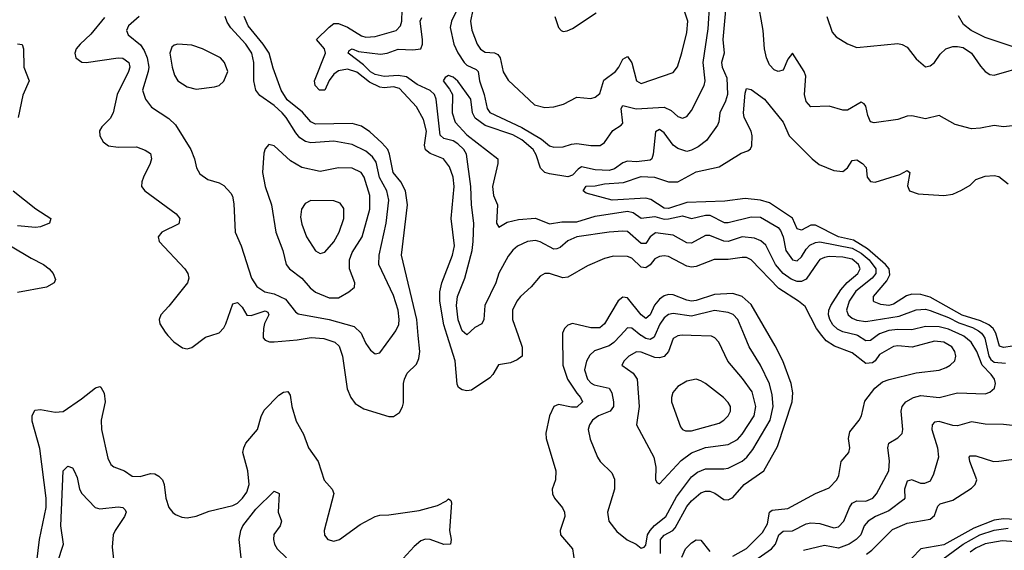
# Model space of a CAD drawing. Header units: inches. Extents: x 1603819 to 1745079, y 385938 to 533966.
# Tile 421 of 561: x 1721320 to 1725614, y 459063 to 461377. Entities that reach past the tile are written whole.
import ezdxf

# ---------------------------------------------------------------- set-up
doc = ezdxf.new("R2010")
doc.units = ezdxf.units.IN
doc.header["$MEASUREMENT"] = 0
doc.layers.add('B7425', color=7, linetype='Continuous')
doc.layers.add('B7426', color=7, linetype='Continuous')

msp = doc.modelspace()

# ---------------------------------------------------------------- linework, layer by layer
at = {"layer": 'B7425', "color": 5}
for points, elevation in [([(1721966.5, 460000), (1721991.9, 459971.9), (1722030, 459946), (1722050, 459942.3), (1722070, 459947.6), (1722130, 459992.3), (1722153.5, 460000)], 320), ([(1722382, 460000), (1722381.8, 459990), (1722390, 459979.1), (1722410, 459971.6), (1722430, 459972.5), (1722530, 459980.3), (1722591.6, 459991.6), (1722646.7, 459986.7), (1722694.2, 459970), (1722712.9, 459952.9), (1722728, 459910), (1722747.5, 459767.5), (1722764.6, 459730), (1722783.2, 459703.2), (1722820.3, 459680.3), (1722930, 459647.3), (1722950, 459646), (1722976.4, 459663.6), (1722990, 459688.4), (1722994, 459706), (1722993.3, 459790), (1722997.4, 459810), (1723010, 459835.9), (1723050, 459874.9), (1723060.2, 459899.8), (1723064.3, 459930), (1723058.1, 460000)], 320), ([(1722813.1, 460000), (1722830, 459964.4), (1722850, 459936.4), (1722870, 459919.3), (1722890, 459923.8), (1722946.2, 460000)], 340), ([(1723493.5, 460000), (1723511.7, 459948.4), (1723511, 459909), (1723490, 459893.5), (1723459.6, 459880.4), (1723407.5, 459872.5), (1723383.6, 459830), (1723370, 459815.9), (1723290, 459762), (1723270, 459758), (1723250, 459762.9), (1723233.6, 459773.6), (1723228.3, 459788.3), (1723218.3, 459890), (1723184.3, 460000)], 280), ([(1723687.3, 460000), (1723688.8, 459870), (1723709.1, 459810), (1723748.9, 459748.9), (1723766.3, 459730), (1723774.7, 459710), (1723750, 459687.9), (1723726.8, 459686.8), (1723670, 459698.6), (1723650, 459690.8), (1723631, 459650), (1723613.8, 459573.8), (1723616.5, 459550), (1723658.6, 459410), (1723656.9, 459370), (1723641.6, 459330), (1723643.8, 459310), (1723652, 459290), (1723687.8, 459247.8), (1723696.2, 459230), (1723697.7, 459210), (1723676.5, 459150), (1723677.8, 459130), (1723730.3, 459070), (1723743.2, 458983.2)], 320), ([(1723939.7, 460000), (1723911.4, 459968.6), (1723890, 459955.1), (1723827, 459933), (1723806.5, 459913.5), (1723791.8, 459888.2), (1723783.6, 459850), (1723796.6, 459810), (1723812, 459792), (1723825.1, 459785.1), (1723891, 459770), (1723902.1, 459750), (1723909.1, 459710), (1723909.5, 459690), (1723894.3, 459670), (1723844, 459650), (1723817.2, 459630), (1723804.5, 459610), (1723799.7, 459590), (1723808, 459548), (1723840.3, 459470), (1723851.8, 459450), (1723901.5, 459401.5), (1723913.7, 459373.7), (1723913.7, 459330), (1723883.7, 459230), (1723888.5, 459190), (1723924.7, 459144.7), (1723969, 459109), (1724008.4, 459090), (1724030, 459072.4), (1724042.9, 459077.1), (1724050, 459086), (1724058.3, 459130), (1724069.1, 459150), (1724088, 459172), (1724137.7, 459210), (1724184, 459296), (1724250, 459384.1), (1724276.1, 459403.9), (1724310, 459418.1), (1724390, 459418.2), (1724410, 459422), (1724470, 459451.8), (1724491.1, 459468.9), (1724517.4, 459502.6), (1724592, 459630), (1724605.5, 459690), (1724601.2, 459741.2), (1724589.6, 459789.6), (1724550.4, 459870), (1724500.8, 459950), (1724480.5, 460000)], 340), ([(1724198.3, 460000), (1724190, 459998.8), (1724170, 459986), (1724149, 459930), (1724130, 459908.1), (1724110, 459902.2), (1724090, 459903.4), (1724030, 459927), (1724010, 459927.9), (1723976.2, 459910), (1723955.5, 459890), (1723945.7, 459870), (1723995.4, 459835.4), (1724012.9, 459810), (1724021.6, 459690), (1724010.2, 459610), (1724085.8, 459470), (1724094.1, 459425.9), (1724092.3, 459372.3), (1724099.1, 459359.1), (1724110, 459353), (1724204.8, 459455.2), (1724250, 459488.2), (1724310, 459511.5), (1724410, 459524.9), (1724450, 459546.4), (1724471, 459569), (1724523.4, 459650), (1724530.7, 459690), (1724513.6, 459753.6), (1724472.6, 459812.6), (1724408.2, 459888.2), (1724368.9, 459970), (1724350.9, 459990), (1724336.2, 459996.2), (1724248.2, 460000)], 360), ([(1724090.1, 460000), (1724087.1, 459992.9), (1724070, 459982.5), (1724050, 459987.3), (1724030, 459999.3), (1724029.1, 460000)], 340), ([(1724114.7, 459050), (1724114.8, 459110), (1724130, 459129.7), (1724168.9, 459150), (1724179.1, 459160.9), (1724230, 459254.8), (1724250, 459279.6), (1724290, 459313.4), (1724310, 459320.8), (1724330, 459321.2), (1724352, 459312), (1724390, 459285.1), (1724410, 459282.7), (1724430, 459292.8), (1724479.1, 459350), (1724565.2, 459410), (1724624.5, 459515.5), (1724688.9, 459710), (1724691.6, 459750), (1724684.5, 459790), (1724647.5, 459890), (1724614.1, 459954.1), (1724587.8, 460000)], 320), ([(1724430, 459038.2), (1724490, 459071), (1724558.8, 459141.2), (1724580.8, 459179.2), (1724590.3, 459229.7), (1724601.5, 459238.5), (1724670, 459245), (1724790, 459311.6), (1724850, 459335.5), (1724883.1, 459370), (1724892.5, 459390), (1724902.4, 459450), (1724936.4, 459490), (1724940.3, 459510), (1724934.5, 459550), (1724939.9, 459580.1), (1724981.4, 459630), (1724990.8, 459650), (1725005.9, 459714.1), (1725049.2, 459770.8), (1725082.8, 459797.2), (1725111.8, 459808.2), (1725230, 459836.8), (1725330, 459848.3), (1725360, 459860), (1725378, 459870), (1725398, 459890), (1725402.7, 459910), (1725398.4, 459930), (1725384.9, 459950), (1725350, 459970.7), (1725310, 459974.5), (1725211.4, 459948.6), (1725150, 459954.6), (1725130, 459951.2), (1725070, 459916.8), (1725050.9, 459889.1), (1725039.2, 459880.8), (1725010, 459878.1), (1724950, 459923.6), (1724873, 459953), (1724837, 459977), (1724818.5, 460000)], 280), ([(1724511.4, 459008.6), (1724598.9, 459070), (1724615.8, 459090), (1724630, 459130.2), (1724650, 459146.6), (1724690, 459148.6), (1724750, 459178.7), (1724770, 459183.4), (1724810, 459179.6), (1724870, 459160.9), (1724890, 459165.5), (1724914, 459190), (1724938, 459250), (1724950.7, 459269.3), (1724970, 459279.6), (1725010, 459277.5), (1725040.2, 459290), (1725056.9, 459310), (1725109.9, 459410), (1725113.6, 459453.6), (1725105.6, 459510), (1725109.8, 459530), (1725150, 459554.3), (1725167.7, 459572.3), (1725170.7, 459590), (1725163.4, 459670), (1725169, 459690), (1725184.1, 459710), (1725217.2, 459730), (1725250, 459738.7), (1725330, 459730.1), (1725410, 459750.1), (1725530, 459746), (1725550, 459753), (1725570.8, 459770), (1725575.4, 459790), (1725570.6, 459810), (1725556.9, 459830), (1725517.3, 459870), (1725493.3, 459930), (1725469.5, 459970), (1725437.3, 459997.3), (1725431.4, 460000)], 260), ([(1725059.6, 460000), (1725030, 459978.1), (1725010, 459976), (1724973, 460000)], 260), ([(1725520.9, 460000), (1725528.3, 459988.4), (1725545.9, 459910), (1725554.4, 459894.4), (1725570, 459883.3), (1725619.2, 459879.2)], 240), ([(1725650, 459952.8), (1725610, 459947.8), (1725592.8, 459952.8), (1725579.9, 460000)], 220), ([(1721390, 458978), (1721406.9, 459110), (1721436, 459250), (1721436.1, 459290), (1721407.1, 459507.1), (1721373.9, 459626.1), (1721373.7, 459650), (1721386.4, 459673.6), (1721410, 459676.5), (1721474.3, 459665.7), (1721510, 459669.1), (1721590, 459723.2), (1721650, 459771.1), (1721670, 459776.9), (1721674.3, 459774.3), (1721687.7, 459747.7), (1721692.9, 459710), (1721675.9, 459630), (1721676.1, 459590), (1721704.6, 459464.6), (1721717.2, 459437.2), (1721730, 459427.1), (1721776.4, 459410), (1721810, 459386.5), (1721845.1, 459385.1), (1721890, 459398.5), (1721910, 459396.5), (1721927.2, 459387.2), (1721942.6, 459370), (1721950.2, 459350), (1721957.4, 459290), (1721970.4, 459250), (1721987.7, 459227.7), (1721999.6, 459219.6), (1722027.6, 459207.6), (1722050, 459204.6), (1722090, 459211.5), (1722146.6, 459233.4), (1722250, 459258.8), (1722270, 459269.5), (1722291.1, 459290), (1722310, 459317.3), (1722320.2, 459350), (1722314.6, 459410), (1722293.5, 459490), (1722296.8, 459510), (1722306.4, 459530), (1722356.3, 459590), (1722373.2, 459646.8), (1722386.4, 459673.6), (1722450, 459739.1), (1722470, 459752.6), (1722490, 459754.9), (1722499.3, 459739.3), (1722506.6, 459690), (1722526.2, 459626.2), (1722557.5, 459570), (1722579.8, 459510), (1722620.9, 459450), (1722648.4, 459368.4), (1722683.1, 459330), (1722690.2, 459310.2), (1722647.9, 459150), (1722649.2, 459129.2), (1722663.8, 459110), (1722690, 459102.4), (1722715.1, 459110), (1722804, 459176), (1722870, 459210.9), (1722890, 459217.1), (1722930, 459218), (1723062.6, 459237.4), (1723141.4, 459258.6), (1723181.1, 459278.9), (1723190, 459288.2), (1723199.9, 459279.9), (1723202.6, 459270), (1723193.8, 459150), (1723202, 459110), (1723199.1, 459090), (1723170, 459088), (1723110, 459109.8), (1723090, 459111.4), (1723070, 459104.1), (1723039.5, 459080.5), (1722992.3, 459027.7)], 280), ([(1725650, 459606.9), (1725610, 459612), (1725530, 459612.5), (1725470, 459622.8), (1725410, 459605.8), (1725390, 459606.9), (1725330, 459624.2), (1725310, 459622.4), (1725299.8, 459610), (1725297.2, 459590), (1725322, 459510), (1725326.5, 459470), (1725305.4, 459394.6), (1725290, 459365.2), (1725266.2, 459353.8), (1725250, 459354.4), (1725210, 459370.9), (1725190, 459364.2), (1725178.7, 459330), (1725179.5, 459290), (1725175.8, 459284.2), (1725110, 459235.9), (1725052, 459210), (1725020.6, 459190), (1725003.1, 459170), (1724987.4, 459130), (1724968, 459110), (1724936.7, 459090), (1724890, 459072.2), (1724830, 459084.6), (1724738.3, 459061.7)], 240), ([(1725013.4, 459046.6), (1725036.7, 459063.3), (1725125.7, 459154.4), (1725190, 459181.9), (1725290, 459199.6), (1725310, 459215), (1725324.4, 459255.6), (1725333.9, 459266.1), (1725390, 459282.2), (1725470, 459333.9), (1725486.6, 459350), (1725493.4, 459370), (1725463.4, 459450), (1725460.9, 459470), (1725464.5, 459475.5), (1725490, 459475.6), (1725567.3, 459450), (1725590, 459451.4), (1725710, 459467.6)], 220), ([(1721484.6, 459010), (1721510.4, 459090), (1721499.5, 459170), (1721509.8, 459410), (1721530, 459430.6), (1721550, 459423), (1721558, 459410), (1721570, 459380.7), (1721580.4, 459330), (1721590.6, 459310.6), (1721649.6, 459249.6), (1721670, 459243.7), (1721750, 459253.1), (1721770.4, 459250), (1721780, 459240), (1721784.2, 459230), (1721776.8, 459210), (1721735.9, 459150), (1721727.6, 459130), (1721723.1, 459076.9), (1721730, 459011)], 260), ([(1722286.4, 459030), (1722276.6, 459110), (1722283.6, 459150), (1722293.5, 459170), (1722350, 459243.2), (1722430, 459321.6), (1722451.3, 459311.3), (1722447.8, 459230), (1722461.3, 459190), (1722456.5, 459170), (1722427.7, 459132.3), (1722426.2, 459110), (1722430.9, 459090), (1722442.7, 459070), (1722483.5, 459030)], 260), ([(1725690, 459195.8), (1725610, 459201.1), (1725570, 459195.3), (1725480.2, 459159.8), (1725350, 459086.5), (1725250, 459069.9), (1725210, 459028.4)], 220), ([(1725282.4, 458977.6), (1725435, 459090), (1725507.1, 459130), (1725570, 459150.6), (1725630, 459159.5)], 240), ([(1724206.8, 459033.2), (1724224, 459070), (1724250, 459096), (1724270, 459108.4), (1724290, 459106.9), (1724330, 459058.2)], 280), ([(1725660.7, 459100.7), (1725604.4, 459104.4), (1725530, 459091.2), (1725490, 459072.1), (1725465.3, 459054.7)], 260)]:
    msp.add_lwpolyline(points, dxfattribs=dict(at, elevation=elevation))
at = {"layer": 'B7425', "color": 5, "elevation": 380}
msp.add_lwpolyline([(1724270, 459808.7), (1724230, 459800.3), (1724190, 459777.6), (1724168.3, 459751.6), (1724162, 459730), (1724162.9, 459710), (1724201.7, 459601.7), (1724210.1, 459590.1), (1724223.6, 459583.6), (1724250, 459584.6), (1724370, 459617.9), (1724390.8, 459630), (1724410, 459649.2), (1724420.3, 459670), (1724419, 459690), (1724410, 459708), (1724388.7, 459730), (1724310, 459789.8), (1724290, 459802.7)], close=True, dxfattribs=at)
at = {"layer": 'B7426', "color": 5}
for points, elevation in [([(1723184.3, 460000), (1723170, 460046.2), (1723151.5, 460150), (1723152.4, 460190), (1723160.8, 460230), (1723207.7, 460350), (1723216, 460390), (1723201, 460510), (1723214.4, 460650), (1723210.6, 460690.6), (1723194.5, 460734.5), (1723167.7, 460770), (1723110, 460792.8), (1723089.1, 460809.1), (1723085.3, 460830), (1723094.5, 460890), (1723080.8, 460940.8), (1723050, 460997.1), (1722976.3, 461076.3), (1722950, 461083.4), (1722910, 461079), (1722890, 461081.7), (1722844.7, 461104.7), (1722790, 461147.6), (1722750, 461160.7), (1722710, 461154.3), (1722690, 461139), (1722669, 461111), (1722650, 461069.8), (1722627.9, 461070), (1722608.3, 461090), (1722605.4, 461110), (1722653.4, 461230), (1722649.4, 461250), (1722613.8, 461290), (1722670, 461343.5), (1722690, 461359.8), (1722710, 461359.5), (1722750, 461343.8), (1722810, 461305.9), (1722830, 461300.8), (1722870, 461302.9), (1722962.4, 461330), (1722981.2, 461350), (1722986.9, 461370), (1722989, 461470)], 280), ([(1723306, 461470), (1723285.7, 461370), (1723291, 461331), (1723315.5, 461270), (1723330, 461247.8), (1723350, 461235.1), (1723390, 461232.1), (1723405.4, 461225.4), (1723414.8, 461210), (1723429, 461149), (1723450, 461112.9), (1723565.5, 461005.5), (1723610, 460994.3), (1723650, 460996.1), (1723692.1, 461007.9), (1723750, 461038.6), (1723810, 461032.9), (1723830, 461038.3), (1723850, 461055.5), (1723867, 461113), (1723917.8, 461150), (1723933, 461170), (1723950, 461205.2), (1723970, 461215.5), (1723990, 461187.9), (1724010, 461110.4), (1724030, 461098), (1724170, 461146), (1724189, 461171), (1724207.2, 461232.8), (1724230, 461320.7), (1724233.4, 461370), (1724220.2, 461410)], 280), ([(1725650, 460913.2), (1725610, 460910.2), (1725570, 460915.4), (1725510, 460903.2), (1725470, 460901.4), (1725399, 460919), (1725330, 460958.3), (1725270, 460944.9), (1725210, 460957.7), (1725190, 460955.8), (1725150, 460941), (1725046.2, 460926.2), (1725030, 460932), (1725018.3, 460958.3), (1725010, 460999.1), (1725002.4, 461010), (1724990, 461016.5), (1724930, 460981.5), (1724910, 460982.2), (1724850, 460998.9), (1724770, 460996), (1724750, 461019.3), (1724741.8, 461050), (1724748.4, 461130), (1724740.4, 461150), (1724690, 461230.5), (1724670, 461204.9), (1724650, 461156.1), (1724627.7, 461150), (1724610, 461157.3), (1724590, 461179.5), (1724576.5, 461210), (1724567.3, 461250), (1724562.1, 461330), (1724536.8, 461470)], 240), ([(1724400.6, 461450), (1724385.6, 461290), (1724391.6, 461230), (1724380.4, 461190), (1724383.2, 461170), (1724403.4, 461123.4), (1724406.1, 461050), (1724398.1, 461021.9), (1724372.8, 460970), (1724369.2, 460930.8), (1724363.1, 460916.9), (1724315.3, 460850), (1724278.1, 460821.9), (1724250, 460807.5), (1724230, 460802), (1724190, 460814.3), (1724169.5, 460830), (1724130, 460883), (1724110, 460898.4), (1724092.6, 460887.4), (1724082.6, 460790), (1724077.3, 460770), (1724070, 460764.8), (1724010, 460757.2), (1723970, 460760.1), (1723950, 460753.1), (1723913.6, 460726.4), (1723890, 460719.6), (1723830, 460721.3), (1723770, 460734.4), (1723754.7, 460725.3), (1723730, 460698.4), (1723710, 460691.1), (1723630, 460704.6), (1723610, 460711.1), (1723591.1, 460730), (1723572.9, 460787.1), (1723559.8, 460810), (1723510, 460853.1), (1723470, 460874.9), (1723350, 460915.3), (1723306.6, 460946.6), (1723294.2, 460970), (1723287, 461030), (1723230, 461108.9), (1723210, 461126.7), (1723190, 461133.4), (1723175.2, 461124.8), (1723166.2, 461110), (1723194.4, 461074.4), (1723207.5, 461050), (1723205.2, 460970), (1723218.5, 460930), (1723270, 460873.9), (1723404.5, 460770), (1723405.7, 460750), (1723381.1, 460650), (1723386.5, 460610), (1723403.2, 460570), (1723399.7, 460490), (1723410, 460472), (1723446.3, 460493.7), (1723494.5, 460505.5), (1723570, 460510.8), (1723630, 460486.5), (1723684.1, 460495.9), (1723750, 460494.7), (1723830, 460520.7), (1723970, 460542.2), (1723995.5, 460535.5), (1724030.8, 460510.8), (1724090, 460518.7), (1724130, 460507.1), (1724150, 460507.9), (1724210, 460520.9), (1724250, 460510.3), (1724310, 460524.4), (1724330, 460524.7), (1724392.5, 460492.5), (1724410, 460492), (1724510, 460516.7), (1724550, 460515), (1724627.1, 460470), (1724637.7, 460457.7), (1724648.8, 460430), (1724660.3, 460370), (1724690, 460329.2), (1724710, 460325.2), (1724730, 460343.2), (1724750, 460376.5), (1724766.2, 460393.8), (1724790, 460405.8), (1724810, 460407.8), (1724950, 460381.2), (1724990, 460358.8), (1725024.6, 460330), (1725053.9, 460290), (1725053, 460270), (1725037.7, 460250), (1724966.6, 460193.4), (1724937.1, 460150), (1724925.4, 460110), (1724932.7, 460090), (1724950, 460075.1), (1724970, 460067.1), (1725010, 460060.9), (1725155.4, 460084.6), (1725230, 460112.2), (1725270, 460114.1), (1725290, 460108.5), (1725370, 460078.9), (1725415.2, 460055.2), (1725475, 460035), (1725500.8, 460020.8), (1725514.6, 460010), (1725520.9, 460000)], 240), ([(1723221.8, 461410), (1723202.3, 461370), (1723196.8, 461343.2), (1723213.9, 461270), (1723230, 461231.6), (1723257.6, 461190), (1723270, 461178.5), (1723310, 461159.8), (1723319.3, 461150), (1723324.7, 461110), (1723345.5, 461050), (1723359, 460990), (1723370, 460971.6), (1723510, 460906), (1723595, 460855), (1723630, 460826.7), (1723650, 460821.1), (1723690, 460822.7), (1723725.7, 460834.3), (1723750, 460837), (1723810, 460827.5), (1723851.3, 460828.7), (1723870, 460841.7), (1723906.4, 460893.6), (1723943.6, 460916.4), (1723950, 460924.9), (1723943.6, 460990), (1723950, 461002.4), (1724008.2, 460988.2), (1724130, 460995.7), (1724161.1, 460981.1), (1724190, 460955), (1724210, 460946.8), (1724230, 460954), (1724250, 460980.2), (1724304.2, 461090), (1724309.9, 461110), (1724299.9, 461190), (1724322.6, 461337.4), (1724329.9, 461449.9)], 260), ([(1721690, 461385.5), (1721630, 461313.5), (1721583.2, 461270), (1721566.8, 461250), (1721559.8, 461230), (1721564.3, 461210), (1721591.4, 461191.4), (1721610, 461189.6), (1721750, 461210.5), (1721770, 461208.3), (1721796.4, 461190), (1721800.7, 461170), (1721795.1, 461150), (1721744.9, 461050), (1721727.3, 460970), (1721714.8, 460945.2), (1721678.7, 460910), (1721668.1, 460891.9), (1721668.9, 460870), (1721683.4, 460843.4), (1721706.8, 460826.8), (1721750, 460821), (1721830, 460821.8), (1721867.8, 460807.8), (1721890, 460792.6), (1721894.4, 460770), (1721889.4, 460750), (1721859.3, 460690), (1721852.2, 460670), (1721851.5, 460650), (1721866, 460630), (1722002, 460530), (1722018.7, 460510), (1722013.5, 460486.5), (1721939.1, 460450), (1721923.8, 460430), (1721928.4, 460410), (1722039.5, 460290), (1722053.4, 460270), (1722057, 460250), (1722051.8, 460230), (1721970, 460127.3), (1721934.9, 460090), (1721928, 460070), (1721930.4, 460050), (1721953.9, 460013.9), (1721966.5, 460000)], 320), ([(1721841, 461390), (1721794.5, 461350), (1721786.2, 461330), (1721793.6, 461310), (1721846.7, 461266.7), (1721862.7, 461242.7), (1721876, 461210), (1721882.4, 461170), (1721880.8, 461150), (1721855.3, 461070), (1721868.4, 461030), (1721895.3, 460995.3), (1721970, 460945.8), (1721998.7, 460918.7), (1722066.8, 460810), (1722082.9, 460770), (1722091.2, 460731.2), (1722105.1, 460705.1), (1722140.4, 460680.4), (1722190, 460665.2), (1722210, 460654.3), (1722240.6, 460620.6), (1722247.6, 460607.6), (1722253.4, 460573.4), (1722260.3, 460450), (1722286.3, 460390), (1722330.2, 460250), (1722353.9, 460213.9), (1722388.7, 460190), (1722430, 460180.7), (1722478.5, 460158.5), (1722523.3, 460103.3), (1722534.8, 460094.8), (1722669.7, 460069.7), (1722778.7, 460038.7), (1722808.4, 460010), (1722813.1, 460000)], 340), ([(1722946.2, 460000), (1722960.5, 460019.5), (1722972.7, 460047.3), (1722975.1, 460070), (1722969.9, 460110.1), (1722950, 460174.5), (1722885.9, 460310), (1722887, 460350), (1722918.1, 460490), (1722929.2, 460590), (1722920.7, 460630), (1722889.3, 460689.3), (1722875.2, 460755.2), (1722859, 460779), (1722830, 460803.5), (1722770, 460833.1), (1722690, 460847.4), (1722590, 460839.4), (1722565.7, 460845.7), (1722542, 460862), (1722523.6, 460883.6), (1722482.7, 460950), (1722464.3, 460970), (1722430, 461003.2), (1722366.7, 461046.8), (1722349.5, 461069.5), (1722341.7, 461110), (1722340.3, 461190), (1722331.6, 461230), (1722305.8, 461270), (1722240.8, 461340.8), (1722225.1, 461365.1), (1722216.5, 461390)], 340), ([(1723058.1, 460000), (1723051.8, 460070), (1722984.3, 460350), (1723011.3, 460570), (1723002.6, 460630), (1722982.5, 460670), (1722948.3, 460710), (1722932.9, 460790), (1722924.7, 460810), (1722899.5, 460839.5), (1722847.5, 460887.5), (1722810, 460912), (1722770, 460924.3), (1722610, 460921.2), (1722590, 460932), (1722553.1, 460973.1), (1722486.5, 461026.5), (1722460.3, 461070), (1722425.7, 461165.7), (1722408.1, 461230), (1722382.1, 461270), (1722315.7, 461350), (1722298.2, 461390)], 320), ([(1724973, 460000), (1724970, 460001.9), (1724910, 460015.7), (1724886.8, 460026.8), (1724866.7, 460046.7), (1724852.8, 460070), (1724847.4, 460090), (1724848.8, 460110), (1724856.7, 460130), (1724900.7, 460199.3), (1724929, 460231), (1724975.3, 460270), (1724984.6, 460290), (1724978.1, 460310), (1724950, 460332.8), (1724910, 460341.8), (1724850, 460344.2), (1724830, 460340.5), (1724810, 460330.4), (1724800.2, 460319.8), (1724750, 460245.7), (1724730, 460235), (1724710, 460235.4), (1724684.9, 460244.9), (1724649.1, 460270), (1724616.3, 460310), (1724573.5, 460393.5), (1724552.2, 460412.2), (1724524.7, 460424.7), (1724470, 460429.5), (1724410, 460409.9), (1724390, 460410.3), (1724330, 460436.3), (1724310, 460435.8), (1724250, 460402.1), (1724230, 460403.6), (1724170, 460436.7), (1724092.6, 460447.4), (1724070.1, 460429.9), (1724050, 460401.2), (1724030, 460400.7), (1723970, 460452.7), (1723950, 460454.8), (1723890, 460450.4), (1723750, 460429.3), (1723710, 460411.9), (1723676.4, 460383.6), (1723662.1, 460377.9), (1723650, 460376.2), (1723590, 460408.8), (1723570, 460414.5), (1723534.9, 460410), (1723491.3, 460388.7), (1723470, 460371.9), (1723450, 460345.3), (1723410, 460270.9), (1723396.5, 460230), (1723347.9, 460130), (1723343.8, 460070), (1723334.6, 460050), (1723305.5, 460034.5), (1723270, 460003), (1723250, 460020.5), (1723232.5, 460067.5), (1723224.5, 460130), (1723228.5, 460170), (1723261.2, 460250), (1723292.5, 460370), (1723297, 460410), (1723300.9, 460490), (1723290.3, 460570), (1723286.9, 460650), (1723268.1, 460790), (1723257.4, 460810), (1723230, 460835.6), (1723210, 460848.8), (1723170, 460859.3), (1723152.9, 460872.9), (1723135.5, 461030), (1723129.4, 461050), (1723110, 461068.1), (1723053.5, 461093.5), (1723007.4, 461127.4), (1722970, 461132.9), (1722910, 461128.6), (1722870, 461137.9), (1722850, 461149.7), (1722819.2, 461179.2), (1722752.2, 461230), (1722757.4, 461242.6), (1722770, 461248.9), (1722797.8, 461237.8), (1722893.4, 461226.6), (1722922, 461230), (1722970, 461247.7), (1723034.7, 461245.3), (1723069.5, 461250), (1723076.8, 461270), (1723076.9, 461290), (1723065.8, 461370), (1723073.9, 461386.1)], 260), ([(1723653.5, 461390), (1723670, 461342.8), (1723680.7, 461330), (1723690, 461324.9), (1723707.3, 461327.3), (1723730, 461337.5), (1723833.6, 461406.4)], 320), ([(1724839.2, 461390), (1724862.5, 461322.6), (1724881.2, 461301.2), (1724930, 461271.2), (1724970, 461254.9), (1725150, 461272.9), (1725168.9, 461268.9), (1725190, 461257.1), (1725230, 461205.5), (1725270, 461170.6), (1725290, 461174.9), (1725309.4, 461190), (1725334.1, 461225.9), (1725359.5, 461250), (1725390, 461260.2), (1725410, 461259.7), (1725434.7, 461254.7), (1725471.3, 461231.3), (1725510, 461173.4), (1725530, 461150.6), (1725550, 461137.1), (1725570, 461134.4), (1725710, 461174.9)], 260), ([(1725670, 461252.3), (1725530, 461298.7), (1725468.9, 461328.9), (1725436, 461356), (1725413.4, 461393.4)], 260), ([(1721310, 461271.8), (1721330, 461268), (1721337.2, 461250), (1721337.7, 461170), (1721361.6, 461110), (1721333.1, 461046.9), (1721313.9, 460950)], 280), ([(1725579.9, 460000), (1725577.2, 460010), (1725564.5, 460030), (1725545.6, 460045.6), (1725510, 460063.2), (1725430, 460087.9), (1725290, 460166.7), (1725250, 460178.3), (1725210, 460179.3), (1725187.3, 460172.7), (1725130, 460136.2), (1725110, 460130.7), (1725075, 460135), (1725046.6, 460146.6), (1725042.9, 460150), (1725043, 460170), (1725101.9, 460238.1), (1725115.2, 460264.8), (1725111.9, 460290), (1725096.3, 460310), (1725017.5, 460377.5), (1724955.6, 460415.6), (1724890, 460430.6), (1724790, 460481), (1724770, 460480.5), (1724730, 460458.5), (1724710, 460464.8), (1724690, 460511), (1724590, 460577.5), (1724550, 460590), (1724483.5, 460596.5), (1724394.7, 460585.3), (1724230, 460580.2), (1724150, 460552.8), (1724130, 460555.5), (1724072.7, 460592.7), (1724050, 460598.7), (1723904, 460590), (1723790, 460619.7), (1723777.6, 460630), (1723790, 460650.1), (1723830, 460652.7), (1723870, 460661.6), (1723953.2, 460666.8), (1724030, 460693.3), (1724088, 460690), (1724150, 460670.2), (1724190, 460670.3), (1724270, 460712.8), (1724370, 460735.3), (1724465.7, 460794.3), (1724495.8, 460804.2), (1724506.8, 460813.1), (1724512.7, 460827.3), (1724514.4, 460870), (1724510.5, 460890.5), (1724479.8, 460950), (1724476.8, 460970), (1724484.1, 461055.9), (1724490, 461077.3), (1724510, 461072.2), (1724568.5, 461030), (1724650, 460930.2), (1724675.9, 460870), (1724775.5, 460770), (1724805.9, 460745.9), (1724870, 460718.9), (1724910, 460714.2), (1724929.9, 460730.1), (1724950, 460762.4), (1724970, 460765.5), (1724995.3, 460750), (1725011.8, 460731.8), (1725016.2, 460690), (1725030, 460671.6), (1725050, 460667.9), (1725157.9, 460702.1), (1725190, 460718.4), (1725202, 460710), (1725192, 460652), (1725200.7, 460630), (1725238, 460618), (1725350, 460610.3), (1725390, 460616.5), (1725427.2, 460632.7), (1725464.7, 460655.3), (1725490, 460680.5), (1725530, 460694.9), (1725570, 460697.4), (1725590, 460693.4), (1725630, 460661.6)], 220), ([(1721291.7, 460630), (1721390, 460551.5), (1721456.4, 460510), (1721450.5, 460490), (1721410, 460473.7), (1721389.5, 460470.5), (1721310, 460477.5)], 280), ([(1721280.3, 460390), (1721370, 460336.3), (1721423.7, 460310), (1721448.8, 460290), (1721465.7, 460270), (1721475.6, 460244.4), (1721470.4, 460230), (1721436.4, 460210), (1721310, 460186.5)], 280), ([(1724818.5, 460000), (1724794.6, 460030), (1724745.5, 460125.5), (1724715.9, 460150), (1724630, 460204.8), (1724510, 460329.2), (1724490, 460339.1), (1724470, 460340.1), (1724410, 460330.7), (1724349.2, 460330.8), (1724270, 460300.1), (1724250, 460297.7), (1724230, 460302.3), (1724150, 460344.3), (1724130, 460347), (1724110, 460344.3), (1724090, 460333.6), (1724070, 460308.1), (1724050, 460294.7), (1724030, 460297.2), (1723990, 460337.5), (1723970, 460343.8), (1723910, 460345), (1723870, 460334.9), (1723795.8, 460304.2), (1723710, 460253.5), (1723689.2, 460250.8), (1723630, 460269.9), (1723610, 460269.8), (1723590, 460258.2), (1723550, 460212), (1723503.8, 460170), (1723488.5, 460150), (1723469.1, 460110.9), (1723468.9, 460070), (1723493.5, 460000)], 280), ([(1724587.8, 460000), (1724510, 460135.4), (1724470, 460169.5), (1724430, 460182.4), (1724350, 460178.5), (1724270, 460151.9), (1724250, 460149.9), (1724230, 460153.7), (1724170, 460177.7), (1724150, 460178.4), (1724130, 460172.5), (1724110, 460158.5), (1724088.2, 460131.8), (1724070, 460089.9), (1724050, 460073.5), (1724030, 460089.4), (1723970, 460163.8), (1723950, 460166.5), (1723929.4, 460150.6), (1723870.1, 460049.9), (1723850, 460033.7), (1723810, 460033.1), (1723730, 460051.4), (1723710, 460045.5), (1723695.8, 460030), (1723687.2, 460010), (1723687.3, 460000)], 320), ([(1722153.5, 460000), (1722190, 460011.9), (1722210, 460032.9), (1722218.7, 460050), (1722250, 460137.1), (1722270, 460143.1), (1722290, 460123.8), (1722310, 460088.6), (1722330, 460086.4), (1722390, 460107.3), (1722402, 460102), (1722406.7, 460090), (1722387.9, 460052.1), (1722382.5, 460030), (1722382, 460000)], 320), ([(1724480.5, 460000), (1724452.2, 460070), (1724431.3, 460091.3), (1724410, 460100.4), (1724350, 460108.7), (1724250, 460084), (1724170, 460095), (1724150, 460090.9), (1724130, 460076.2), (1724111, 460049), (1724090.1, 460000)], 340), ([(1724029.1, 460000), (1723990, 460032.4), (1723970, 460033.6), (1723939.7, 460000)], 340), ([(1724248.2, 460000), (1724210, 460001.6), (1724198.3, 460000)], 360), ([(1725431.4, 460000), (1725370, 460027.5), (1725330, 460037.1), (1725270, 460039.1), (1725210, 460024), (1725150, 460026.4), (1725110, 460022), (1725070, 460007.7), (1725059.6, 460000)], 260)]:
    msp.add_lwpolyline(points, dxfattribs=dict(at, elevation=elevation))
for points, elevation in [([(1722010.2, 461269.8), (1721994.3, 461265.7), (1721983.2, 461256.8), (1721975.3, 461230), (1721985, 461170), (1721994.7, 461134.7), (1722010.3, 461110), (1722050, 461084.2), (1722090, 461073), (1722170, 461083.6), (1722190, 461090.3), (1722210, 461108.2), (1722227.1, 461150), (1722213.1, 461190), (1722195.1, 461210), (1722117.7, 461250), (1722070, 461265.6)], 360), ([(1722407, 460833), (1722390, 460814), (1722385.2, 460794.8), (1722378.6, 460710), (1722390.1, 460650), (1722417.4, 460570), (1722437.6, 460450), (1722467.5, 460370), (1722482.2, 460310), (1722496.5, 460290), (1722550, 460250.1), (1722587.1, 460207.1), (1722609.4, 460189.4), (1722670, 460163.6), (1722710, 460164.2), (1722755.1, 460190), (1722779.7, 460210), (1722781.4, 460230), (1722758.7, 460290), (1722758, 460330), (1722770, 460361.3), (1722812.9, 460430), (1722846.9, 460550), (1722846.4, 460610), (1722821.8, 460690), (1722809.8, 460710), (1722770, 460729.9), (1722710, 460731.1), (1722630, 460715.4), (1722550, 460732.3), (1722500.9, 460760.9), (1722430, 460826.3)], 360), ([(1722590, 460588), (1722564.6, 460575.4), (1722549, 460551), (1722544.7, 460515.3), (1722550, 460485.5), (1722571, 460430), (1722609.5, 460369.5), (1722630, 460357.4), (1722650, 460363.6), (1722690, 460408.4), (1722713.4, 460450), (1722733.2, 460510), (1722733.5, 460553.5), (1722717.4, 460577.4), (1722690, 460587.3)], 380)]:
    msp.add_lwpolyline(points, close=True, dxfattribs=dict(at, elevation=elevation))

doc.saveas('drawing.dxf')
